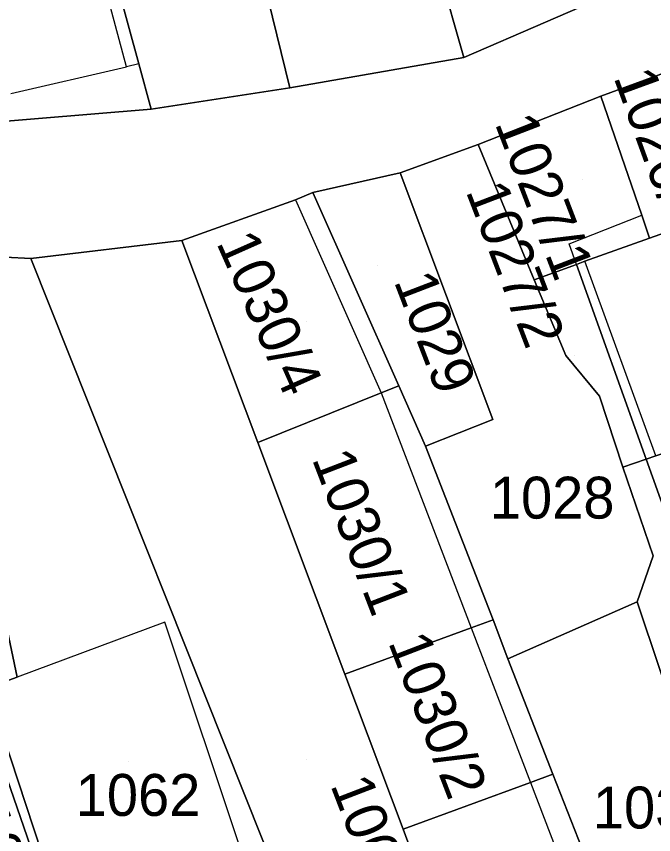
# Model space of a CAD drawing. Extents: x -263943 to -261149, y -1236934 to -1230686.
# Drawn here: x -262801.15 to -262770.72, y -1235330.25 to -1235291.16 of the extents above; entities that cross this region are included whole.
import ezdxf

# ---------------------------------------------------------------- set-up
doc = ezdxf.new("R2010")
doc.units = 0
for name, color, linetype in [('body_kn', 7, 'Continuous'), ('kladpar_druhypozemkov', 7, 'Continuous'), ('kladpar_hranice', 7, 'Continuous'), ('kladpar_parcelnecisla', 7, 'Continuous'), ('kladpar_plochy', 7, 'Continuous'), ('zappar_hrandruhpozemk', 7, 'Continuous')]:
    doc.layers.add(name, color=color, linetype=linetype)

msp = doc.modelspace()

# ---------------------------------------------------------------- linework, layer by layer
at = {"layer": 'body_kn'}
for p, q in [((-262795.3, -1235293.43), (-262795.3, -1235293.43)), ((-262795.3, -1235293.43), (-262795.3, -1235293.43)), ((-262779.79, -1235293.13), (-262779.79, -1235293.13)), ((-262795.9, -1235293.57), (-262795.9, -1235293.57)), ((-262788.1, -1235294.58), (-262788.1, -1235294.58)), ((-262773.25, -1235294.98), (-262773.25, -1235294.98)), ((-262794.71, -1235295.6), (-262794.71, -1235295.6)), ((-262794.71, -1235295.6), (-262794.71, -1235295.6)), ((-262779.1, -1235297.28), (-262779.1, -1235297.28)), ((-262782.83, -1235298.64), (-262782.83, -1235298.64)), ((-262786.99, -1235299.58), (-262786.99, -1235299.58)), ((-262786.99, -1235299.58), (-262786.99, -1235299.58)), ((-262787.83, -1235299.92), (-262787.83, -1235299.92)), ((-262787.83, -1235299.92), (-262787.83, -1235299.92)), ((-262771.29, -1235300.66), (-262771.29, -1235300.66)), ((-262771.29, -1235300.66), (-262771.29, -1235300.66)), ((-262793.26, -1235301.87), (-262793.26, -1235301.87)), ((-262774.76, -1235302.02), (-262774.76, -1235302.02)), ((-262770.92, -1235301.76), (-262770.92, -1235301.76)), ((-262800.47, -1235302.73), (-262800.47, -1235302.73)), ((-262774.41, -1235303.01), (-262774.41, -1235303.01)), ((-262774.41, -1235303.01), (-262774.41, -1235303.01)), ((-262774, -1235302.86), (-262774, -1235302.86)), ((-262774, -1235302.86), (-262774, -1235302.86)), ((-262776.42, -1235303.74), (-262776.42, -1235303.74)), ((-262774.92, -1235307.36), (-262774.92, -1235307.36)), ((-262774.92, -1235307.36), (-262774.92, -1235307.36)), ((-262782.89, -1235308.81), (-262782.89, -1235308.81)), ((-262783.74, -1235309.15), (-262783.74, -1235309.15)), ((-262783.74, -1235309.15), (-262783.74, -1235309.15)), ((-262773.31, -1235309.3), (-262773.31, -1235309.3)), ((-262778.4, -1235310.41), (-262778.4, -1235310.41)), ((-262789.63, -1235311.52), (-262789.63, -1235311.52)), ((-262789.63, -1235311.52), (-262789.63, -1235311.52)), ((-262781.62, -1235311.69), (-262781.62, -1235311.69)), ((-262771.08, -1235312.31), (-262771.08, -1235312.31)), ((-262772.2, -1235312.69), (-262772.2, -1235312.69)), ((-262772.2, -1235312.69), (-262772.2, -1235312.69)), ((-262770.75, -1235316.93), (-262770.75, -1235316.93)), ((-262771.51, -1235319.13), (-262771.51, -1235319.13)), ((-262771.51, -1235319.13), (-262771.51, -1235319.13)), ((-262778.38, -1235319.99), (-262778.38, -1235319.99)), ((-262794.07, -1235320.09), (-262794.07, -1235320.09)), ((-262779.43, -1235320.37), (-262779.43, -1235320.37)), ((-262779.43, -1235320.37), (-262779.43, -1235320.37)), ((-262777.69, -1235321.85), (-262777.69, -1235321.85)), ((-262801.11, -1235322.73), (-262801.11, -1235322.73)), ((-262785.47, -1235322.58), (-262785.47, -1235322.58)), ((-262775.53, -1235327.35), (-262775.53, -1235327.35)), ((-262775.53, -1235327.35), (-262775.53, -1235327.35)), ((-262776.6, -1235327.75), (-262776.6, -1235327.75)), ((-262776.6, -1235327.75), (-262776.6, -1235327.75)), ((-262782.68, -1235329.99), (-262782.68, -1235329.99))]:
    msp.add_line(p, q, dxfattribs=at)
at = {"layer": 'kladpar_druhypozemkov'}
for p, q in [((-262774.1, -1235298.95), (-262774.1, -1235298.95)), ((-262783.9, -1235303.05), (-262783.9, -1235303.05)), ((-262787.29, -1235305.74), (-262787.29, -1235305.74)), ((-262774.5, -1235307.35), (-262774.5, -1235307.35)), ((-262776.52, -1235313.28), (-262776.52, -1235313.28)), ((-262783.59, -1235315.77), (-262783.59, -1235315.77)), ((-262780.15, -1235324.26), (-262780.15, -1235324.26)), ((-262787.3, -1235326.65), (-262787.3, -1235326.65)), ((-262795.8, -1235326.75), (-262795.8, -1235326.75)), ((-262771.7, -1235327.95), (-262771.7, -1235327.95))]:
    msp.add_line(p, q, dxfattribs=at)
at = {"layer": 'kladpar_hranice'}
for points in [[(-262772.02, -1235269.54), (-262770.86, -1235275.9), (-262770.73, -1235276.62), (-262769.94, -1235280.92), (-262769.37, -1235284.01), (-262768.6, -1235288.2), (-262771.99, -1235289.73), (-262779.79, -1235293.13), (-262780.95, -1235289.04), (-262782.63, -1235283.09), (-262784.74, -1235275.62), (-262786.02, -1235271.1), (-262783.39, -1235270.08), (-262781.27, -1235269.15), (-262772.71, -1235265.75), (-262772.32, -1235267.87), (-262772.23, -1235268.36), (-262772.02, -1235269.54)], [(-262780.95, -1235289.04), (-262779.79, -1235293.13), (-262788.1, -1235294.58), (-262793.22, -1235273.65), (-262786.02, -1235271.1), (-262784.74, -1235275.62), (-262782.63, -1235283.09), (-262780.95, -1235289.04)], [(-262795.3, -1235293.43), (-262800.09, -1235275.95), (-262793.22, -1235273.65), (-262788.1, -1235294.58), (-262794.71, -1235295.6), (-262795.3, -1235293.43)], [(-262794.71, -1235295.6), (-262808.37, -1235296.72), (-262808.97, -1235290.79), (-262812.47, -1235281.64), (-262806.79, -1235279.01), (-262800.09, -1235275.95), (-262795.3, -1235293.43), (-262794.71, -1235295.6)], [(-262843.38, -1235313.46), (-262829.64, -1235308.95), (-262819.98, -1235300.89), (-262819.14, -1235300.38), (-262808.37, -1235296.72), (-262794.71, -1235295.6), (-262788.1, -1235294.58), (-262779.79, -1235293.13), (-262771.99, -1235289.73)], [(-262748.04, -1235304.95), (-262757.3, -1235297.08), (-262763.93, -1235291.58), (-262764.18, -1235291.58), (-262767.06, -1235292.6), (-262770.03, -1235293.79), (-262773.25, -1235294.98), (-262779.1, -1235297.28), (-262782.83, -1235298.64), (-262786.99, -1235299.58), (-262787.83, -1235299.92), (-262793.26, -1235301.87), (-262800.47, -1235302.73), (-262805.39, -1235302.48), (-262811.07, -1235302.23), (-262815.82, -1235304.78), (-262819.29, -1235309.96), (-262825.9, -1235312.93), (-262829.46, -1235314.55), (-262833.02, -1235316.08), (-262838.53, -1235317.44), (-262843.71, -1235318.63), (-262847.61, -1235319.32), (-262851.76, -1235322.71)], [(-262771.29, -1235300.66), (-262773.25, -1235294.98), (-262770.03, -1235293.79), (-262767.54, -1235300.56), (-262770.92, -1235301.76), (-262771.29, -1235300.66)], [(-262774, -1235302.86), (-262774.41, -1235303.01), (-262776.42, -1235303.74), (-262779.1, -1235297.28), (-262773.25, -1235294.98), (-262771.29, -1235300.66), (-262770.92, -1235301.76), (-262774, -1235302.86)], [(-262772.2, -1235312.69), (-262770.75, -1235316.93), (-262771.51, -1235319.13), (-262777.69, -1235321.85), (-262778.38, -1235319.99), (-262781.62, -1235311.69), (-262778.4, -1235310.41), (-262782.83, -1235298.64), (-262779.1, -1235297.28), (-262776.42, -1235303.74), (-262774.92, -1235307.36), (-262773.31, -1235309.3), (-262772.2, -1235312.69)], [(-262786.99, -1235299.58), (-262782.83, -1235298.64), (-262778.4, -1235310.41), (-262781.62, -1235311.69), (-262782.89, -1235308.81), (-262786.99, -1235299.58)], [(-262789.63, -1235311.52), (-262793.26, -1235301.87), (-262787.83, -1235299.92), (-262786.99, -1235299.58), (-262782.89, -1235308.81), (-262783.74, -1235309.15), (-262789.63, -1235311.52)], [(-262770.61, -1235312.15), (-262771.08, -1235312.31), (-262774.41, -1235303.01), (-262774, -1235302.86), (-262770.92, -1235301.76), (-262767.54, -1235300.56), (-262764.93, -1235299.63), (-262761.48, -1235309.1), (-262770.61, -1235312.15)], [(-262778.71, -1235340.78), (-262777.39, -1235344.39), (-262773.03, -1235356.67), (-262773.49, -1235356.84), (-262777.85, -1235358.5), (-262778.63, -1235358.8), (-262787.17, -1235332.46), (-262788.44, -1235332.88), (-262800.47, -1235302.73), (-262793.26, -1235301.87), (-262789.63, -1235311.52), (-262785.47, -1235322.58), (-262782.68, -1235329.99), (-262780.22, -1235336.68), (-262778.71, -1235340.78)], [(-262798.75, -1235335.85), (-262804.76, -1235318.44), (-262807.07, -1235312.74), (-262809.2, -1235307.49), (-262811.07, -1235302.23), (-262805.39, -1235302.48), (-262801.11, -1235322.73), (-262802.55, -1235323.24), (-262798.11, -1235336.71), (-262797.34, -1235336.54), (-262791.13, -1235343.73), (-262787.49, -1235342.54), (-262784.76, -1235349.82), (-262788.23, -1235351.02)], [(-262798.11, -1235336.71), (-262802.55, -1235323.24), (-262801.11, -1235322.73), (-262805.39, -1235302.48), (-262800.47, -1235302.73), (-262788.44, -1235332.88), (-262789.46, -1235333.9), (-262797.34, -1235336.54), (-262798.11, -1235336.71)], [(-262774.92, -1235307.36), (-262776.42, -1235303.74), (-262774.41, -1235303.01), (-262771.08, -1235312.31), (-262772.2, -1235312.69), (-262773.31, -1235309.3), (-262774.92, -1235307.36)], [(-262779.43, -1235320.37), (-262785.47, -1235322.58), (-262789.63, -1235311.52), (-262783.74, -1235309.15), (-262782.89, -1235308.81), (-262781.62, -1235311.69), (-262778.38, -1235319.99), (-262779.43, -1235320.37)], [(-262767.51, -1235322.26), (-262771.08, -1235312.31), (-262770.61, -1235312.15), (-262761.48, -1235309.1), (-262760.75, -1235308.86), (-262757, -1235318.52), (-262767.51, -1235322.26)], [(-262771.51, -1235319.13), (-262770.75, -1235316.93), (-262772.2, -1235312.69), (-262771.08, -1235312.31), (-262767.51, -1235322.26), (-262766.64, -1235324.69), (-262769.32, -1235325.63), (-262771.51, -1235319.13)], [(-262796.17, -1235354.94), (-262803.88, -1235333.92), (-262807.64, -1235323.84), (-262809.32, -1235320.25), (-262804.76, -1235318.44), (-262798.75, -1235335.85)], [(-262767.85, -1235328.24), (-262765.69, -1235333.62), (-262764.29, -1235337.13), (-262769.43, -1235339.14), (-262770.88, -1235335.57), (-262772.15, -1235335.99), (-262772.91, -1235334.05), (-262775.53, -1235327.35), (-262777.69, -1235321.85), (-262771.51, -1235319.13), (-262769.32, -1235325.63), (-262768.52, -1235328.02), (-262768.01, -1235327.85), (-262767.85, -1235328.24)], [(-262775.53, -1235327.35), (-262776.6, -1235327.75), (-262782.68, -1235329.99), (-262785.47, -1235322.58), (-262779.43, -1235320.37), (-262778.38, -1235319.99), (-262777.69, -1235321.85), (-262775.53, -1235327.35)], [(-262774.02, -1235334.47), (-262780.22, -1235336.68), (-262782.68, -1235329.99), (-262776.6, -1235327.75), (-262775.53, -1235327.35), (-262772.91, -1235334.05), (-262774.02, -1235334.47)]]:
    msp.add_lwpolyline(points, dxfattribs=at)
at = {"layer": 'kladpar_plochy'}
for points in [[(-262772.02, -1235269.54), (-262770.86, -1235275.9), (-262770.73, -1235276.62), (-262769.94, -1235280.92), (-262769.37, -1235284.01), (-262768.6, -1235288.2), (-262771.99, -1235289.73), (-262779.79, -1235293.13), (-262780.95, -1235289.04), (-262782.63, -1235283.09), (-262784.74, -1235275.62), (-262786.02, -1235271.1), (-262783.39, -1235270.08), (-262781.27, -1235269.15), (-262772.71, -1235265.75), (-262772.32, -1235267.87), (-262772.23, -1235268.36)], [(-262780.95, -1235289.04), (-262779.79, -1235293.13), (-262788.1, -1235294.58), (-262793.22, -1235273.65), (-262786.02, -1235271.1), (-262784.74, -1235275.62), (-262782.63, -1235283.09)], [(-262795.3, -1235293.43), (-262800.09, -1235275.95), (-262793.22, -1235273.65), (-262788.1, -1235294.58), (-262794.71, -1235295.6)], [(-262794.71, -1235295.6), (-262808.37, -1235296.72), (-262808.97, -1235290.79), (-262812.47, -1235281.64), (-262806.79, -1235279.01), (-262800.09, -1235275.95), (-262795.3, -1235293.43)], [(-262771.29, -1235300.66), (-262773.25, -1235294.98), (-262770.03, -1235293.79), (-262767.54, -1235300.56), (-262770.92, -1235301.76)], [(-262774, -1235302.86), (-262774.41, -1235303.01), (-262776.42, -1235303.74), (-262779.1, -1235297.28), (-262773.25, -1235294.98), (-262771.29, -1235300.66), (-262770.92, -1235301.76)], [(-262772.2, -1235312.69), (-262770.75, -1235316.93), (-262771.51, -1235319.13), (-262777.69, -1235321.85), (-262778.38, -1235319.99), (-262781.62, -1235311.69), (-262778.4, -1235310.41), (-262782.83, -1235298.64), (-262779.1, -1235297.28), (-262776.42, -1235303.74), (-262774.92, -1235307.36), (-262773.31, -1235309.3)], [(-262786.99, -1235299.58), (-262782.83, -1235298.64), (-262778.4, -1235310.41), (-262781.62, -1235311.69), (-262782.89, -1235308.81)], [(-262789.63, -1235311.52), (-262793.26, -1235301.87), (-262787.83, -1235299.92), (-262786.99, -1235299.58), (-262782.89, -1235308.81), (-262783.74, -1235309.15)], [(-262770.61, -1235312.15), (-262771.08, -1235312.31), (-262774.41, -1235303.01), (-262774, -1235302.86), (-262770.92, -1235301.76), (-262767.54, -1235300.56), (-262764.93, -1235299.63), (-262761.48, -1235309.1)], [(-262778.71, -1235340.78), (-262777.39, -1235344.39), (-262773.03, -1235356.67), (-262773.49, -1235356.84), (-262777.85, -1235358.5), (-262778.63, -1235358.8), (-262787.17, -1235332.46), (-262788.44, -1235332.88), (-262800.47, -1235302.73), (-262793.26, -1235301.87), (-262789.63, -1235311.52), (-262785.47, -1235322.58), (-262782.68, -1235329.99), (-262780.22, -1235336.68)], [(-262788.23, -1235351.02), (-262791.56, -1235352.16), (-262798.75, -1235335.85), (-262804.76, -1235318.44), (-262807.07, -1235312.74), (-262809.2, -1235307.49), (-262811.07, -1235302.23), (-262805.39, -1235302.48), (-262801.11, -1235322.73), (-262802.55, -1235323.24), (-262798.11, -1235336.71), (-262797.34, -1235336.54), (-262791.13, -1235343.73), (-262787.49, -1235342.54), (-262784.76, -1235349.82)], [(-262798.11, -1235336.71), (-262802.55, -1235323.24), (-262801.11, -1235322.73), (-262805.39, -1235302.48), (-262800.47, -1235302.73), (-262788.44, -1235332.88), (-262789.46, -1235333.9), (-262797.34, -1235336.54)], [(-262774.92, -1235307.36), (-262776.42, -1235303.74), (-262774.41, -1235303.01), (-262771.08, -1235312.31), (-262772.2, -1235312.69), (-262773.31, -1235309.3)], [(-262779.43, -1235320.37), (-262785.47, -1235322.58), (-262789.63, -1235311.52), (-262783.74, -1235309.15), (-262782.89, -1235308.81), (-262781.62, -1235311.69), (-262778.38, -1235319.99)], [(-262767.51, -1235322.26), (-262771.08, -1235312.31), (-262770.61, -1235312.15), (-262761.48, -1235309.1), (-262760.75, -1235308.86), (-262757, -1235318.52)], [(-262771.51, -1235319.13), (-262770.75, -1235316.93), (-262772.2, -1235312.69), (-262771.08, -1235312.31), (-262767.51, -1235322.26), (-262766.64, -1235324.69), (-262769.32, -1235325.63)], [(-262796.17, -1235354.94), (-262803.88, -1235333.92), (-262807.64, -1235323.84), (-262809.32, -1235320.25), (-262804.76, -1235318.44), (-262798.75, -1235335.85), (-262791.56, -1235352.16), (-262792.13, -1235353.65)], [(-262767.85, -1235328.24), (-262765.69, -1235333.62), (-262764.29, -1235337.13), (-262769.43, -1235339.14), (-262770.88, -1235335.57), (-262772.15, -1235335.99), (-262772.91, -1235334.05), (-262775.53, -1235327.35), (-262777.69, -1235321.85), (-262771.51, -1235319.13), (-262769.32, -1235325.63), (-262768.52, -1235328.02), (-262768.01, -1235327.85)], [(-262775.53, -1235327.35), (-262776.6, -1235327.75), (-262782.68, -1235329.99), (-262785.47, -1235322.58), (-262779.43, -1235320.37), (-262778.38, -1235319.99), (-262777.69, -1235321.85)], [(-262774.02, -1235334.47), (-262780.22, -1235336.68), (-262782.68, -1235329.99), (-262776.6, -1235327.75), (-262775.53, -1235327.35), (-262772.91, -1235334.05)]]:
    msp.add_lwpolyline(points, close=True, dxfattribs=at)
for points in [[(-262849.82, -1235316.35), (-262843.38, -1235313.46), (-262829.64, -1235308.95), (-262819.98, -1235300.89), (-262819.14, -1235300.38), (-262808.37, -1235296.72), (-262794.71, -1235295.6), (-262788.1, -1235294.58), (-262779.79, -1235293.13), (-262771.99, -1235289.73)], [(-262748.04, -1235304.95), (-262757.3, -1235297.08), (-262763.93, -1235291.58), (-262764.18, -1235291.58), (-262767.06, -1235292.6), (-262770.03, -1235293.79), (-262773.25, -1235294.98), (-262779.1, -1235297.28), (-262782.83, -1235298.64), (-262786.99, -1235299.58), (-262787.83, -1235299.92), (-262793.26, -1235301.87), (-262800.47, -1235302.73), (-262805.39, -1235302.48), (-262811.07, -1235302.23), (-262815.82, -1235304.78), (-262819.29, -1235309.96), (-262825.9, -1235312.93), (-262829.46, -1235314.55), (-262833.02, -1235316.08), (-262838.53, -1235317.44), (-262843.71, -1235318.63), (-262847.61, -1235319.32), (-262851.76, -1235322.71)]]:
    msp.add_lwpolyline(points, dxfattribs=at)
at = {"layer": 'zappar_hrandruhpozemk'}
for p, q in [((-262795.3, -1235293.43), (-262795.9, -1235293.57)), ((-262787.83, -1235299.92), (-262783.74, -1235309.15)), ((-262774.76, -1235302.02), (-262771.29, -1235300.66)), ((-262774.41, -1235303.01), (-262774.76, -1235302.02)), ((-262770.61, -1235312.15), (-262774, -1235302.86)), ((-262783.74, -1235309.15), (-262779.43, -1235320.37)), ((-262794.07, -1235320.09), (-262801.11, -1235322.73)), ((-262789.46, -1235333.9), (-262794.07, -1235320.09)), ((-262779.43, -1235320.37), (-262776.6, -1235327.75)), ((-262776.6, -1235327.75), (-262774.02, -1235334.47))]:
    msp.add_line(p, q, dxfattribs=at)
msp.add_lwpolyline([(-262801.42, -1235294.85), (-262795.9, -1235293.57), (-262800.26, -1235277.3)], dxfattribs=at)

# ---------------------------------------------------------------- texts
at = {"layer": 'kladpar_parcelnecisla'}
for s, rotation, p in [('1026/1', 290, (-262772.649, -1235294.063)), ('1027/1', 291, (-262778.324, -1235296.269)), ('1027/2', 291, (-262779.711, -1235299.506)), ('1030/4', 294, (-262791.627, -1235301.969)), ('1029', 291, (-262783.144, -1235303.807)), ('1030/1', 291, (-262787.057, -1235312.291)), ('1030/2', 291, (-262783.415, -1235321.048)), ('1061', 291, (-262786.176, -1235327.87)), ('1068/2', 290, (-262803.6, -1235329.179))]:
    msp.add_text(s, height=2, rotation=rotation, dxfattribs=at).set_placement(p)
for s, p in [('1028', (-262778.542, -1235315.15)), ('1062', (-262798.319, -1235329.35)), ('1031', (-262773.625, -1235329.95))]:
    msp.add_text(s, height=2, dxfattribs=at).set_placement(p)

doc.saveas('drawing.dxf')
